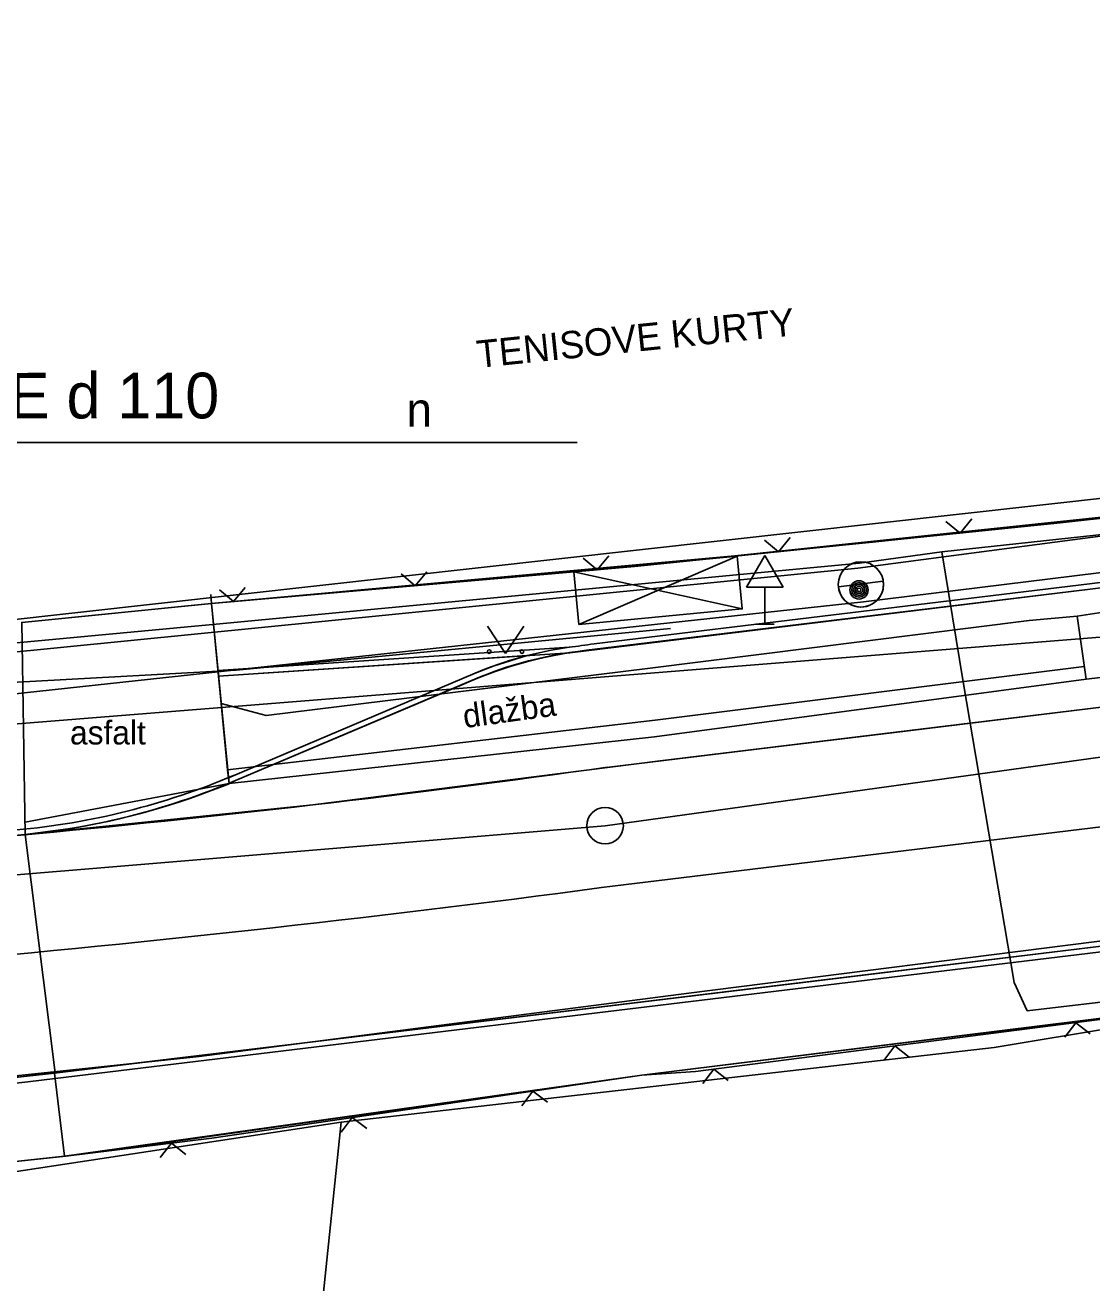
# Model space of a CAD drawing. Extents: x -643342 to -638635, y -1201752 to -1189948.
# Drawn here: x -639421.19 to -639391.96, y -1192732.03 to -1192697.56 of the extents above; entities that cross this region are included whole.
import ezdxf

# ---------------------------------------------------------------- set-up
doc = ezdxf.new("R2010")
doc.units = 0
for name, color, linetype in [('42', 7, 'Continuous'), ('IS_EL_NN_NADZEMNÍ', 7, 'Continuous'), ('IS_PLYN_STL', 7, 'Continuous'), ('IS_TELEF_MISTNI_ZAMERENO', 7, 'Continuous'), ('IS_VODOVOD_VAS', 7, 'Continuous'), ('K-HRANICE_KN', 7, 'Continuous'), ('N-CHODNIK', 7, 'Continuous'), ('N-KAN_DEST_SACHTY-NÁVRH', 7, 'Continuous'), ('N-KAN_DEST_TRASA-NÁVRH', 7, 'Continuous'), ('N-OBVOD STAVBY 06', 7, 'Continuous'), ('N-OSA', 7, 'Continuous'), ('N-SILNICE', 7, 'Continuous'), ('N-SJEZDY', 7, 'Continuous'), ('N-SRAFY_PLOCHY', 7, 'Continuous'), ('tomaštík - Džuganovi - Vrstva 36', 7, 'Continuous'), ('Z-hrany_a_čáry', 7, 'Continuous'), ('Z-popisy', 7, 'Continuous'), ('Z-sloupy', 7, 'Continuous'), ('Z-vchody_vjezdy', 7, 'Continuous'), ('Z-značky', 7, 'Continuous')]:
    doc.layers.add(name, color=color, linetype=linetype)

msp = doc.modelspace()

# ---------------------------------------------------------------- linework, layer by layer
at = {"layer": '42'}
msp.add_line((-639406.06, -1192708.997), (-639459.706, -1192708.997), dxfattribs=at)
at = {"layer": 'IS_EL_NN_NADZEMNÍ'}
for p, q in [((-639358.95, -1192707.23), (-639398.37, -1192712.44)), ((-639398.22, -1192713.37), (-639358.8, -1192708.48)), ((-639398.37, -1192712.44), (-639435.16, -1192716.11)), ((-639435.08, -1192717.37), (-639398.22, -1192713.37))]:
    msp.add_line(p, q, dxfattribs=at)
for points in [[(-639398.907, -1192712.957), (-639397.676, -1192712.803)], [(-639397.676, -1192712.803), (-639398.907, -1192712.957)]]:
    msp.add_lwpolyline(points, dxfattribs=at)
msp.add_circle((-639398.29, -1192712.89), 0.62, dxfattribs=at)
for centre, radius, start, end in [((-639398.29, -1192712.89), 0.62, 186.2315, 7.1506), ((-639398.288, -1192712.857), 0.614, 4.1191, 5.0433)]:
    msp.add_arc(centre, radius, start, end, dxfattribs=at)
at = {"layer": 'IS_PLYN_STL'}
msp.add_lwpolyline([(-639403.51, -1192714.1), (-639415.41, -1192715.24), (-639448.18, -1192717.04), (-639454.29, -1192717.2), (-639459.63, -1192717.09), (-639464.68, -1192716.89), (-639467.2, -1192716.73), (-639469.36, -1192716.59), (-639470.24, -1192716.66)], dxfattribs=at)
at = {"layer": 'IS_TELEF_MISTNI_ZAMERENO'}
for p, q in [((-639396.07, -1192712), (-639374.6, -1192709.64)), ((-639398.33, -1192712.31), (-639396.07, -1192712)), ((-639396.07, -1192712), (-639395.49, -1192715.56)), ((-639415.66, -1192713.95), (-639398.33, -1192712.31)), ((-639421.81, -1192714.53), (-639415.66, -1192713.95)), ((-639415.66, -1192713.95), (-639421.81, -1192714.53)), ((-639395.49, -1192715.56), (-639394.09, -1192723.8)), ((-639395.49, -1192715.56), (-639394.09, -1192723.8)), ((-639393.73, -1192724.58), (-639364.71, -1192721.09)), ((-639394.09, -1192723.8), (-639393.73, -1192724.58))]:
    msp.add_line(p, q, dxfattribs=at)
at = {"layer": 'IS_VODOVOD_VAS'}
msp.add_lwpolyline([(-639500.03, -1192699), (-639491.62, -1192697.56), (-639487.83, -1192708.11), (-639475.26, -1192718.28), (-639454.38, -1192719.35), (-639371.54, -1192712.72), (-639371.31, -1192712.71), (-639361.553, -1192711.318)], dxfattribs=at)
at = {"layer": 'K-HRANICE_KN'}
for p, q in [((-639430.11, -1192714.81), (-639369.53, -1192708.06)), ((-639394.64, -1192725.58), (-639366.16, -1192720.83)), ((-639412.53, -1192727.63), (-639394.64, -1192725.58)), ((-639428.21, -1192730.01), (-639412.53, -1192727.63)), ((-639413.99, -1192741.6), (-639412.53, -1192727.63))]:
    msp.add_line(p, q, dxfattribs=at)
at = {"layer": 'N-CHODNIK'}
for p, q in [((-639405.519, -1192712.49), (-639397.975, -1192711.729)), ((-639401.677, -1192712.118), (-639406.019, -1192713.989)), ((-639416.08, -1192713.41), (-639405.519, -1192712.49)), ((-639406.157, -1192712.545), (-639401.539, -1192713.561)), ((-639416.08, -1192713.41), (-639415.891, -1192715.401)), ((-639415.901, -1192715.251), (-639406.272, -1192714.612)), ((-639415.891, -1192715.401), (-639406.263, -1192714.762)), ((-639404.29, -1192726.34), (-639382.481, -1192723.632)), ((-639420.108, -1192728.564), (-639404.29, -1192726.34))]:
    msp.add_line(p, q, dxfattribs=at)
msp.add_lwpolyline([(-639406.019, -1192713.989), (-639401.539, -1192713.561), (-639401.677, -1192712.118), (-639406.157, -1192712.545)], close=True, dxfattribs=at)
at = {"layer": 'N-KAN_DEST_SACHTY-NÁVRH'}
msp.add_circle((-639405.298, -1192719.503), 0.5, dxfattribs=at)
at = {"layer": 'N-KAN_DEST_TRASA-NÁVRH'}
msp.add_lwpolyline([(-639355.755, -1192712.633), (-639405.298, -1192719.503), (-639444.905, -1192722.803), (-639490.998, -1192720.223), (-639511.439, -1192713.331)], dxfattribs=at)
at = {"layer": 'N-OBVOD STAVBY 06'}
for p, q in [((-639378.782, -1192709.685), (-639401.747, -1192712.11)), ((-639401.747, -1192712.11), (-639416.093, -1192713.41)), ((-639416.093, -1192713.41), (-639421.28, -1192713.93)), ((-639397.284, -1192725.47), (-639383.835, -1192723.805)), ((-639404.29, -1192726.34), (-639397.284, -1192725.47)), ((-639407.276, -1192726.76), (-639404.29, -1192726.34))]:
    msp.add_line(p, q, dxfattribs=at)
msp.add_lwpolyline([(-639407.276, -1192726.76), (-639419.115, -1192728.443), (-639420.07, -1192728.56), (-639422.143, -1192728.783), (-639427.114, -1192729.319), (-639428.05, -1192729.42), (-639432.093, -1192729.619), (-639437.105, -1192729.852), (-639442.093, -1192730.086), (-639444.602, -1192729.964)], dxfattribs=at)
at = {"layer": 'N-OSA'}
msp.add_lwpolyline([(-639404.796, -1192721.12), (-639376.588, -1192717.696)], dxfattribs=at)
msp.add_arc((-639460.643, -1192306.466), 418.398, 272.37127, 277.67067, dxfattribs=at)
at = {"layer": 'N-SILNICE'}
for p, q in [((-639388.511, -1192710.734), (-639397.975, -1192711.729)), ((-639392.007, -1192713.02), (-639406.263, -1192714.762)), ((-639392.025, -1192712.871), (-639405.597, -1192714.518)), ((-639377.013, -1192714.473), (-639405.188, -1192717.894)), ((-639415.617, -1192718.187), (-639408.86, -1192715.323)), ((-639415.423, -1192718.267), (-639408.801, -1192715.461)), ((-639365.584, -1192719.633), (-639404.404, -1192724.346)), ((-639367.385, -1192720.003), (-639404.386, -1192724.495)), ((-639420.387, -1192726.282), (-639404.404, -1192724.346)), ((-639420.369, -1192726.431), (-639404.386, -1192724.495)), ((-639428.05, -1192729.42), (-639420.108, -1192728.564))]:
    msp.add_line(p, q, dxfattribs=at)
for points in [[(-639449.506, -1192728.264), (-639445.155, -1192728.22), (-639436.395, -1192727.775), (-639431.89, -1192727.55), (-639421.129, -1192726.371), (-639420.387, -1192726.282)], [(-639449.504, -1192728.414), (-639445.15, -1192728.37), (-639436.387, -1192727.925), (-639431.878, -1192727.7), (-639421.112, -1192726.52), (-639420.369, -1192726.431)]]:
    msp.add_lwpolyline(points, dxfattribs=at)
for centre, radius, start, end in [((-639387.187, -1192752.728), 40.15, 90.2886, 96.9216), ((-639387.187, -1192752.728), 40, 90.2886, 96.9216), ((-639404.899, -1192724.668), 10.15, 97.8346, 112.9652), ((-639404.899, -1192724.668), 10, 97.8346, 112.9652), ((-639474.849, -1192216.311), 502.997, 277.83463, 277.91319), ((-639474.849, -1192216.311), 503.147, 277.83463, 277.91319), ((-639423.226, -1192699.852), 19.85, 275.2029, 292.9652), ((-639451.835, -1192385.666), 335.486, 275.20289, 277.98534), ((-639423.226, -1192699.852), 20, 275.2029, 292.9652)]:
    msp.add_arc(centre, radius, start, end, dxfattribs=at)
at = {"layer": 'N-SJEZDY'}
for points in [[(-639416.08, -1192713.41), (-639421.28, -1192713.93), (-639421.186, -1192719.748), (-639420.006, -1192719.591)], [(-639415.6, -1192718.35), (-639416.08, -1192713.41)]]:
    msp.add_lwpolyline(points, dxfattribs=at)
msp.add_arc((-639423.329, -1192699.357), 20.506, 279.3256, 292.1416, dxfattribs=at)
at = {"layer": 'N-SRAFY_PLOCHY'}
for p, q in [((-639388.511, -1192710.734), (-639404.49, -1192712.4)), ((-639404.49, -1192712.4), (-639416.08, -1192713.41)), ((-639405.579, -1192714.667), (-639392.007, -1192713.02)), ((-639392.007, -1192713.02), (-639405.579, -1192714.667)), ((-639416.08, -1192713.41), (-639415.891, -1192715.401)), ((-639415.6, -1192718.35), (-639416.08, -1192713.41)), ((-639415.891, -1192715.401), (-639406.263, -1192714.762)), ((-639406.263, -1192714.762), (-639405.579, -1192714.667)), ((-639407.432, -1192714.839), (-639415.891, -1192715.401)), ((-639408.86, -1192715.323), (-639408.34, -1192715.12)), ((-639408.34, -1192715.12), (-639407.432, -1192714.839)), ((-639415.891, -1192715.401), (-639415.617, -1192718.187)), ((-639412.238, -1192716.755), (-639408.86, -1192715.323)), ((-639409.182, -1192715.623), (-639415.423, -1192718.267)), ((-639391.1, -1192716.184), (-639403.785, -1192717.723)), ((-639397.443, -1192716.953), (-639391.1, -1192716.184)), ((-639415.617, -1192718.187), (-639412.238, -1192716.755)), ((-639403.785, -1192717.723), (-639397.443, -1192716.953)), ((-639403.785, -1192717.723), (-639413.31, -1192718.933)), ((-639408.547, -1192718.328), (-639403.785, -1192717.723)), ((-639413.31, -1192718.933), (-639408.547, -1192718.328)), ((-639413.31, -1192718.933), (-639421.186, -1192719.748)), ((-639417.248, -1192719.341), (-639413.31, -1192718.933)), ((-639421.186, -1192719.748), (-639417.248, -1192719.341)), ((-639421.186, -1192719.748), (-639426.11, -1192720.164)), ((-639421.186, -1192719.748), (-639420.368, -1192726.28)), ((-639420.368, -1192726.28), (-639421.186, -1192719.748)), ((-639420.387, -1192726.282), (-639367.403, -1192719.854)), ((-639399.945, -1192723.805), (-639381.976, -1192721.623)), ((-639412.396, -1192725.314), (-639399.945, -1192723.805)), ((-639387.44, -1192724.266), (-639404.29, -1192726.34)), ((-639420.368, -1192726.28), (-639412.396, -1192725.314)), ((-639422.214, -1192726.49), (-639420.368, -1192726.28)), ((-639420.387, -1192726.282), (-639422.079, -1192726.475)), ((-639420.108, -1192728.565), (-639420.387, -1192726.282)), ((-639420.108, -1192728.565), (-639420.387, -1192726.282)), ((-639404.29, -1192726.34), (-639407.276, -1192726.76)), ((-639407.276, -1192726.76), (-639420.108, -1192728.565)), ((-639423.868, -1192728.969), (-639420.108, -1192728.565))]:
    msp.add_line(p, q, dxfattribs=at)
msp.add_lwpolyline([(-639416.08, -1192713.41), (-639421.28, -1192713.93), (-639421.186, -1192719.748), (-639420.006, -1192719.591)], dxfattribs=at)
for centre, radius, start, end in [((-639387.187, -1192752.728), 40, 90.2886, 96.9216), ((-639387.187, -1192752.728), 40, 90.2886, 96.9216), ((-639404.407, -1192726.361), 11.752, 95.7237, 113.9748), ((-639423.206, -1192699.929), 19.921, 275.8193, 292.9992), ((-639423.329, -1192699.357), 20.506, 279.3256, 292.1416)]:
    msp.add_arc(centre, radius, start, end, dxfattribs=at)
at = {"layer": 'Z-hrany_a_čáry'}
for p, q in [((-639378.64, -1192709.67), (-639392.83, -1192711.2)), ((-639392.83, -1192711.2), (-639404.49, -1192712.4)), ((-639395.57, -1192711.482), (-639395.958, -1192711.166)), ((-639395.57, -1192711.482), (-639395.254, -1192711.094)), ((-639400.543, -1192711.994), (-639400.932, -1192711.678)), ((-639400.543, -1192711.994), (-639400.227, -1192711.605)), ((-639392.36, -1192713.76), (-639378.24, -1192711.58)), ((-639405.519, -1192712.49), (-639405.902, -1192712.168)), ((-639405.519, -1192712.49), (-639405.197, -1192712.106)), ((-639404.49, -1192712.4), (-639416.08, -1192713.41)), ((-639410.5, -1192712.924), (-639410.883, -1192712.602)), ((-639410.5, -1192712.924), (-639410.178, -1192712.54)), ((-639415.481, -1192713.358), (-639415.864, -1192713.036)), ((-639415.481, -1192713.358), (-639415.159, -1192712.974)), ((-639416.08, -1192713.41), (-639415.82, -1192716.15)), ((-639392.12, -1192715.49), (-639377.99, -1192713.72)), ((-639404.14, -1192715.19), (-639393.68, -1192713.88)), ((-639393.68, -1192713.88), (-639392.36, -1192713.76)), ((-639392.12, -1192715.49), (-639392.36, -1192713.76)), ((-639414.58, -1192716.48), (-639404.14, -1192715.19)), ((-639392.17, -1192715.14), (-639403.93, -1192716.61)), ((-639403.94, -1192717.07), (-639392.12, -1192715.49)), ((-639415.82, -1192716.15), (-639415.64, -1192717.97)), ((-639415.82, -1192716.15), (-639414.58, -1192716.48)), ((-639403.93, -1192716.61), (-639415.64, -1192717.97)), ((-639415.6, -1192718.35), (-639403.94, -1192717.07)), ((-639415.64, -1192717.97), (-639415.6, -1192718.35)), ((-639415.6, -1192718.35), (-639421.19, -1192719.41)), ((-639403, -1192724.09), (-639391.14, -1192722.59)), ((-639416.42, -1192725.83), (-639403, -1192724.09)), ((-639402.82, -1192726.24), (-639390.83, -1192724.7)), ((-639392.4, -1192724.902), (-639392.706, -1192725.298)), ((-639392.4, -1192724.902), (-639392.004, -1192725.208)), ((-639397.359, -1192725.539), (-639397.665, -1192725.935)), ((-639397.359, -1192725.539), (-639396.963, -1192725.845)), ((-639416.42, -1192725.83), (-639428.788, -1192727.138)), ((-639416.07, -1192728.07), (-639404.29, -1192726.34)), ((-639404.29, -1192726.34), (-639402.82, -1192726.24)), ((-639402.318, -1192726.176), (-639402.624, -1192726.572)), ((-639402.318, -1192726.176), (-639401.922, -1192726.482)), ((-639407.279, -1192726.779), (-639407.578, -1192727.181)), ((-639407.279, -1192726.779), (-639406.877, -1192727.078)), ((-639412.226, -1192727.505), (-639412.525, -1192727.907)), ((-639412.226, -1192727.505), (-639411.824, -1192727.804)), ((-639420.07, -1192728.56), (-639416.07, -1192728.07)), ((-639417.176, -1192728.206), (-639417.485, -1192728.6)), ((-639417.176, -1192728.206), (-639416.782, -1192728.514)), ((-639428.05, -1192729.42), (-639420.07, -1192728.56))]:
    msp.add_line(p, q, dxfattribs=at)
at = {"layer": 'Z-sloupy'}
for radius in [0.25, 0.2, 0.15, 0.1, 0.05]:
    msp.add_circle((-639398.34, -1192713.04), radius, dxfattribs=at)
at = {"layer": 'Z-vchody_vjezdy'}
for p in [(-639416.105, -1192713.161), (-639421.28, -1192713.93)]:
    msp.add_line(p, (-639416.08, -1192713.41), dxfattribs=at)
at = {"layer": 'Z-značky'}
for p, q in [((-639400.92, -1192712.096), (-639401.42, -1192712.962)), ((-639400.42, -1192712.962), (-639400.92, -1192712.096)), ((-639401.42, -1192712.962), (-639400.42, -1192712.962)), ((-639400.92, -1192712.962), (-639400.92, -1192713.98)), ((-639408.524, -1192714.03), (-639408.024, -1192714.78)), ((-639408.024, -1192714.78), (-639407.524, -1192714.03)), ((-639401.17, -1192713.98), (-639400.67, -1192713.98))]:
    msp.add_line(p, q, dxfattribs=at)
for centre in [(-639408.474, -1192714.73), (-639407.575, -1192714.73)]:
    msp.add_circle(centre, 0.05, dxfattribs=at)

# ---------------------------------------------------------------- texts
at = {"layer": 'tomaštík - Džuganovi - Vrstva 36'}
for s, height, p in [('PROPOJ DO STÁVAJÍCÍHO STL PLYNOVODU PE d 110', 1.25, (-639458.971, -1192708.36)), ('n', 0.938, (-639410.74, -1192708.569))]:
    msp.add_text(s, height=height, rotation=0.0307, dxfattribs=at).set_placement(p)
at = {"layer": 'Z-popisy'}
for s, height, rotation, p in [('TENISOVE KURTY', 0.75, 5.8926, (-639408.779, -1192706.958)), ('dlažba', 0.65, 7.8407, (-639409.148, -1192716.829))]:
    msp.add_text(s, height=height, rotation=rotation, dxfattribs=at).set_placement(p)
msp.add_text('asfalt', height=0.65, dxfattribs=at).set_placement((-639419.959, -1192717.276))

doc.saveas('drawing.dxf')
